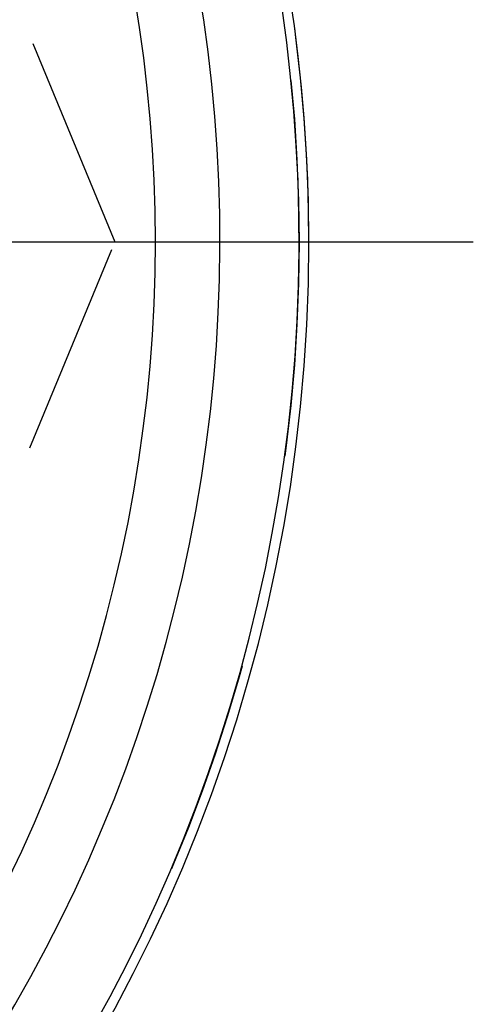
# Model space of a CAD drawing. Header units: millimetres. Extents: x 446 to 554, y 438 to 562.
# Tile 538 of 656: x 540 to 554, y 469 to 499. Entities that reach past the tile are written whole.
import ezdxf

# ---------------------------------------------------------------- set-up
doc = ezdxf.new("R2010")
doc.units = ezdxf.units.MM
doc.header["$LTSCALE"] = 65.185185
doc.linetypes.add('CENTER', pattern=[0.6, 0.375, -0.075, 0.075, -0.075])
doc.linetypes.add('HIDDEN', pattern=[0.2, 0.1, -0.1])
for name, color, linetype in [('ACHSEN_S', 7, 'CONTINUOUS'), ('KOERPER', 7, 'CONTINUOUS'), ('KONST.EL_MIT_GEO', 7, 'CONTINUOUS')]:
    doc.layers.add(name, color=color, linetype=linetype)

msp = doc.modelspace()

# ---------------------------------------------------------------- linework, layer by layer
at = {"layer": 'ACHSEN_S', "color": 2, "linetype": 'CENTER'}
msp.add_line((553.8, 492.075), (446.2, 492.075), dxfattribs=at)
at = {"layer": 'KOERPER', "color": 8, "linetype": 'HIDDEN'}
msp.add_circle((500, 492.075), 48.5, dxfattribs=at)
msp.add_arc((500, 492.075), 48.8, 0, 180, dxfattribs=at)
at = {"layer": 'KOERPER', "color": 7, "linetype": 'Continuous'}
msp.add_arc((500, 492.075), 48.8, 180, 360, dxfattribs=at)
at = {"layer": 'KONST.EL_MIT_GEO', "color": 8, "linetype": 'HIDDEN'}
for p, q in [((542.908, 492.075), (530.34, 522.415)), ((530.34, 461.735), (542.908, 492.075))]:
    msp.add_line(p, q, dxfattribs=at)
at = {"layer": 'KONST.EL_MIT_GEO', "color": 7, "linetype": 'Continuous'}
for radius, start, end in [(48.8, 0, 69.2301), (48.5, 110.9983, 69.0017), (46.093, 112.9633, 67.0367), (44.13, 114.7658, 65.2342)]:
    msp.add_arc((500, 492.075), radius, start, end, dxfattribs=at)

doc.saveas('drawing.dxf')
